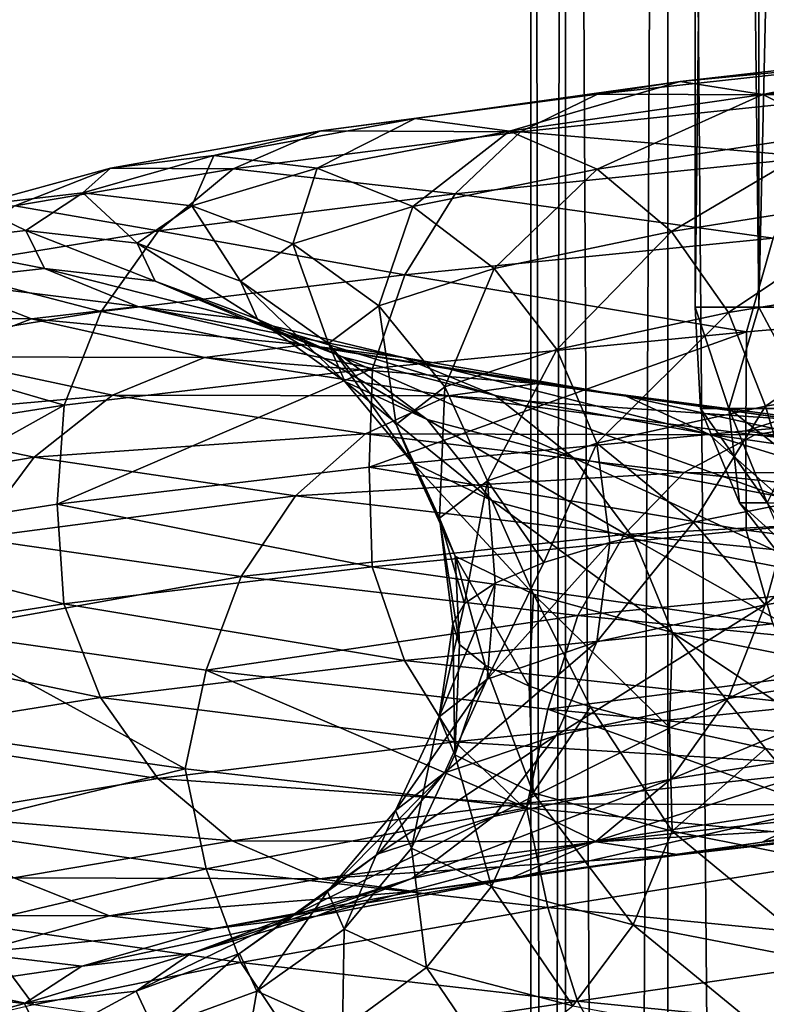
# Model space of a CAD drawing. Header units: metres. Extents: x -109 to 109, y -917 to 389.
# Tile 442 of 656: x -16.27 to -11.49, y -438.96 to -432.66. Entities that reach past the tile are written whole.
import ezdxf

# ---------------------------------------------------------------- set-up
doc = ezdxf.new("R2010")
doc.units = ezdxf.units.M
doc.layers.add('solid_24503124_XXX_01_SW0001', color=7, linetype='CONTINUOUS')

msp = doc.modelspace()

# ---------------------------------------------------------------- linework, layer by layer
at = {"layer": 'solid_24503124_XXX_01_SW0001'}
for points in [[(-11.541907, -399, -403.533966), (-11.541907, -434.5, -403.533966), (-11.948811, -434.5, -401.357208)], [(-11.948811, -399, -401.357208), (-11.948811, -434.5, -401.357208), (-11.948811, -434.5, -399.142792)], [(-11.948811, -399, -401.357208), (-11.541907, -399, -403.533966), (-11.948811, -434.5, -401.357208)], [(-11.948811, -399, -399.142792), (-11.948811, -434.5, -399.142792), (-11.541907, -434.5, -396.966034)], [(-11.948811, -399, -399.142792), (-11.948811, -399, -401.357208), (-11.948811, -434.5, -399.142792)], [(-11.541907, -399, -396.966034), (-11.948811, -399, -399.142792), (-11.541907, -434.5, -396.966034)], [(-10.74196, -399, -405.598846), (-10.74196, -434.5, -405.598846), (-11.541907, -434.5, -403.533966)], [(-11.541907, -399, -403.533966), (-10.74196, -399, -405.598846), (-11.541907, -434.5, -403.533966)], [(-11.541907, -399, -396.966034), (-11.541907, -434.5, -396.966034), (-10.74196, -434.5, -394.901154)], [(-10.74196, -399, -394.901154), (-11.541907, -399, -396.966034), (-10.74196, -434.5, -394.901154)], [(-13, -410), (-13, -535), (-12.778495, -535, 2.389471)], [(-12.778631, -410, -2.388798), (-12.778495, -535, -2.389471), (-13, -535)], [(-12.778631, -410, -2.388798), (-13, -535), (-13, -410)], [(-13, -410), (-12.778495, -535, 2.389471), (-12.778644, -410, 2.388729)], [(-12.778644, -410, 2.388729), (-12.778495, -535, 2.389471), (-12.122266, -535, 4.695816)], [(-12.778644, -410, 2.388729), (-12.122266, -535, 4.695816), (-12.122123, -410, 4.696183)], [(-12.122127, -410, -4.696173), (-12.778495, -535, -2.389471), (-12.778631, -410, -2.388798)], [(-12.122127, -410, -4.696173), (-12.122266, -535, -4.695816), (-12.778495, -535, -2.389471)], [(-12.122123, -410, 4.696183), (-12.122266, -535, 4.695816), (-11.053084, -535, 6.843201)], [(-12.122127, -410, -4.696173), (-11.053084, -535, -6.843201), (-12.122266, -535, -4.695816)], [(-11.052748, -410, -6.843724), (-11.053084, -535, -6.843201), (-12.122127, -410, -4.696173)], [(-12.122123, -410, 4.696183), (-11.053084, -535, 6.843201), (-11.052835, -410, 6.84358)], [(-9.988279, -432.82196, 12.812273), (-12.043837, -433.056213, 10.903422), (-10.427311, -432.901947, 13.375433)], [(-11.514645, -433.137817, 10.424338), (-12.043837, -433.056213, 10.903422), (-9.988279, -432.82196, 12.812273)], [(-9.549406, -432.903534, 12.249316), (-11.514645, -433.137817, 10.424338), (-9.988279, -432.82196, 12.812273)], [(-10.427311, -432.901947, 13.375433), (-12.573221, -433.1362, 11.382679), (-10.834706, -433.143524, 13.898011)], [(-12.043837, -433.056213, 10.903422), (-12.573221, -433.1362, 11.382679), (-10.427311, -432.901947, 13.375433)], [(-11.023983, -433.381012, 9.980137), (-11.514645, -433.137817, 10.424338), (-9.549406, -432.903534, 12.249316)], [(-12.043837, -433.056213, 10.903422), (-13.739464, -433.292053, 8.668309), (-12.573221, -433.1362, 11.382679)], [(-13.135768, -433.373657, 8.287434), (-13.739464, -433.292053, 8.668309), (-12.043837, -433.056213, 10.903422)], [(-11.514645, -433.137817, 10.424338), (-13.135768, -433.373657, 8.287434), (-12.043837, -433.056213, 10.903422)], [(-12.573221, -433.1362, 11.382679), (-14.343378, -433.37204, 9.049322), (-13.064457, -433.377777, 11.8274)], [(-13.739464, -433.292053, 8.668309), (-14.343378, -433.37204, 9.049322), (-12.573221, -433.1362, 11.382679)], [(-12.576027, -433.616852, 7.93429), (-13.135768, -433.373657, 8.287434), (-11.514645, -433.137817, 10.424338)], [(-12.573221, -433.1362, 11.382679), (-13.064457, -433.377777, 11.8274), (-10.834706, -433.143524, 13.898011)], [(-10.834706, -433.143524, 13.898011), (-13.064457, -433.377777, 11.8274), (-11.181294, -433.540009, 14.34259)], [(-11.023983, -433.381012, 9.980137), (-12.576027, -433.616852, 7.93429), (-11.514645, -433.137817, 10.424338)], [(-13.739464, -433.292053, 8.668309), (-15.026801, -433.52948, 6.175794), (-14.343378, -433.37204, 9.049322)], [(-14.366541, -433.611084, 5.904437), (-15.026801, -433.52948, 6.175794), (-13.739464, -433.292053, 8.668309)], [(-13.135768, -433.373657, 8.287434), (-14.366541, -433.611084, 5.904437), (-13.739464, -433.292053, 8.668309)], [(-14.343378, -433.37204, 9.049322), (-15.6873, -433.609467, 6.44725), (-14.903774, -433.613617, 9.40288)], [(-15.026801, -433.52948, 6.175794), (-15.6873, -433.609467, 6.44725), (-14.343378, -433.37204, 9.049322)], [(-14.343378, -433.37204, 9.049322), (-14.903774, -433.613617, 9.40288), (-13.064457, -433.377777, 11.8274)], [(-13.064457, -433.377777, 11.8274), (-14.903774, -433.613617, 9.40288), (-13.482371, -433.774261, 12.205744)], [(-13.754354, -433.854279, 5.652837), (-14.366541, -433.611084, 5.904437), (-13.135768, -433.373657, 8.287434)], [(-12.576027, -433.616852, 7.93429), (-13.754354, -433.854279, 5.652837), (-13.135768, -433.373657, 8.287434)], [(-13.064457, -433.377777, 11.8274), (-13.482371, -433.774261, 12.205744), (-11.181294, -433.540009, 14.34259)], [(-12.100257, -434.01474, 7.634124), (-12.576027, -433.616852, 7.93429), (-11.023983, -433.381012, 9.980137)], [(-10.60693, -433.7789, 9.602573), (-12.100257, -434.01474, 7.634124), (-11.023983, -433.381012, 9.980137)], [(-15.026801, -433.52948, 6.175794), (-15.864223, -433.768494, 3.49835), (-15.6873, -433.609467, 6.44725)], [(-15.167167, -433.850098, 3.344636), (-15.864223, -433.768494, 3.49835), (-15.026801, -433.52948, 6.175794)], [(-14.366541, -433.611084, 5.904437), (-15.167167, -433.850098, 3.344636), (-15.026801, -433.52948, 6.175794)], [(-11.181294, -433.540009, 14.34259), (-13.482371, -433.774261, 12.205744), (-11.448504, -434.05777, 14.685349)], [(-15.6873, -433.609467, 6.44725), (-16.561529, -433.84848, 3.652119), (-16.300203, -433.851044, 6.699144)], [(-15.864223, -433.768494, 3.49835), (-16.561529, -433.84848, 3.652119), (-15.6873, -433.609467, 6.44725)], [(-15.6873, -433.609467, 6.44725), (-16.300203, -433.851044, 6.699144), (-14.903774, -433.613617, 9.40288)], [(-14.903774, -433.613617, 9.40288), (-16.300203, -433.851044, 6.699144), (-15.380527, -434.010101, 9.703666)], [(-14.903774, -433.613617, 9.40288), (-15.380527, -434.010101, 9.703666), (-13.482371, -433.774261, 12.205744)], [(-14.520864, -434.093292, 3.202115), (-15.167167, -433.850098, 3.344636), (-14.366541, -433.611084, 5.904437)], [(-13.754354, -433.854279, 5.652837), (-14.520864, -434.093292, 3.202115), (-14.366541, -433.611084, 5.904437)], [(-13.234007, -434.252167, 5.438982), (-13.754354, -433.854279, 5.652837), (-12.576027, -433.616852, 7.93429)], [(-12.100257, -434.01474, 7.634124), (-13.234007, -434.252167, 5.438982), (-12.576027, -433.616852, 7.93429)], [(-15.864223, -433.768494, 3.49835), (-16.230402, -434.009064, 0.716857), (-16.561529, -433.84848, 3.652119)], [(-15.517257, -434.090668, 0.685359), (-16.230402, -434.009064, 0.716857), (-15.864223, -433.768494, 3.49835)], [(-15.167167, -433.850098, 3.344636), (-15.517257, -434.090668, 0.685359), (-15.864223, -433.768494, 3.49835)], [(-13.482371, -433.774261, 12.205744), (-15.380527, -434.010101, 9.703666), (-13.804573, -434.292023, 12.497436)], [(-13.482371, -433.774261, 12.205744), (-13.804573, -434.292023, 12.497436), (-11.448504, -434.05777, 14.685349)], [(-11.733895, -434.533508, 7.402984), (-12.100257, -434.01474, 7.634124), (-10.60693, -433.7789, 9.602573)], [(-10.285782, -434.297668, 9.311834), (-11.733895, -434.533508, 7.402984), (-10.60693, -433.7789, 9.602573)], [(-16.230402, -434.009064, 0.716857), (-16.943806, -434.08905, 0.748366), (-16.561529, -433.84848, 3.652119)], [(-16.300203, -433.851044, 6.699144), (-16.821625, -434.247528, 6.913441), (-15.380527, -434.010101, 9.703666)], [(-14.856037, -434.333862, 0.656155), (-15.517257, -434.090668, 0.685359), (-15.167167, -433.850098, 3.344636)], [(-14.520864, -434.093292, 3.202115), (-14.856037, -434.333862, 0.656155), (-15.167167, -433.850098, 3.344636)], [(-13.971519, -434.49118, 3.080974), (-14.520864, -434.093292, 3.202115), (-13.754354, -433.854279, 5.652837)], [(-13.234007, -434.252167, 5.438982), (-13.971519, -434.49118, 3.080974), (-13.754354, -433.854279, 5.652837)], [(-16.230402, -434.009064, 0.716857), (-16.111124, -434.251221, -2.085798), (-16.943806, -434.08905, 0.748366)], [(-15.380527, -434.010101, 9.703666), (-16.821625, -434.247528, 6.913441), (-15.74809, -434.527863, 9.935563)], [(-15.403219, -434.332825, -1.994151), (-16.111124, -434.251221, -2.085798), (-16.230402, -434.009064, 0.716857)], [(-15.517257, -434.090668, 0.685359), (-15.403219, -434.332825, -1.994151), (-16.230402, -434.009064, 0.716857)], [(-15.380527, -434.010101, 9.703666), (-15.74809, -434.527863, 9.935563), (-13.804573, -434.292023, 12.497436)], [(-12.833319, -434.770935, 5.274305), (-13.234007, -434.252167, 5.438982), (-12.100257, -434.01474, 7.634124)], [(-11.733895, -434.533508, 7.402984), (-12.833319, -434.770935, 5.274305), (-12.100257, -434.01474, 7.634124)], [(-16.111124, -434.251221, -2.085798), (-16.819284, -434.331207, -2.177479), (-16.943806, -434.08905, 0.748366)], [(-14.746859, -434.576019, -1.909176), (-15.403219, -434.332825, -1.994151), (-15.517257, -434.090668, 0.685359)], [(-14.856037, -434.333862, 0.656155), (-14.746859, -434.576019, -1.909176), (-15.517257, -434.090668, 0.685359)], [(-14.294011, -434.73175, 0.631331), (-14.856037, -434.333862, 0.656155), (-14.520864, -434.093292, 3.202115)], [(-13.971519, -434.49118, 3.080974), (-14.294011, -434.73175, 0.631331), (-14.520864, -434.093292, 3.202115)], [(-11.448504, -434.05777, 14.685349), (-13.804573, -434.292023, 12.497436), (-11.620439, -434.656372, 14.905893)], [(-11.448504, -434.05777, 14.685349), (-11.620439, -434.656372, 14.905893), (-8.882668, -434.423676, 16.683144)], [(-16.821625, -434.247528, 6.913441), (-17.223627, -434.765289, 7.078658), (-15.74809, -434.527863, 9.935563)], [(-16.111124, -434.251221, -2.085798), (-15.512276, -434.494965, -4.82673), (-16.819284, -434.331207, -2.177479)], [(-14.830685, -434.576569, -4.614649), (-15.512276, -434.494965, -4.82673), (-16.111124, -434.251221, -2.085798)], [(-15.403219, -434.332825, -1.994151), (-14.830685, -434.576569, -4.614649), (-16.111124, -434.251221, -2.085798)], [(-13.5485, -435.009949, 2.987691), (-13.971519, -434.49118, 3.080974), (-13.234007, -434.252167, 5.438982)], [(-12.833319, -434.770935, 5.274305), (-13.5485, -435.009949, 2.987691), (-13.234007, -434.252167, 5.438982)], [(-16.819284, -434.331207, -2.177479), (-16.194115, -434.574951, -5.038888), (-17.476414, -434.572784, -2.262553)], [(-15.512276, -434.494965, -4.82673), (-16.194115, -434.574951, -5.038888), (-16.819284, -434.331207, -2.177479)], [(-13.804573, -434.292023, 12.497436), (-15.74809, -434.527863, 9.935563), (-14.011889, -434.890625, 12.685122)], [(-14.198721, -434.819763, -4.41801), (-14.830685, -434.576569, -4.614649), (-15.403219, -434.332825, -1.994151)], [(-14.746859, -434.576019, -1.909176), (-14.198721, -434.819763, -4.41801), (-15.403219, -434.332825, -1.994151)], [(-14.188963, -434.973907, -1.836949), (-14.746859, -434.576019, -1.909176), (-14.856037, -434.333862, 0.656155)], [(-14.294011, -434.73175, 0.631331), (-14.188963, -434.973907, -1.836949), (-14.856037, -434.333862, 0.656155)], [(-13.804573, -434.292023, 12.497436), (-14.011889, -434.890625, 12.685122), (-11.620439, -434.656372, 14.905893)], [(-11.49881, -435.132721, 7.254668), (-11.733895, -434.533508, 7.402984), (-10.285782, -434.297668, 9.311834)], [(-10.079709, -434.896881, 9.125275), (-11.49881, -435.132721, 7.254668), (-10.285782, -434.297668, 9.311834)], [(-8.882668, -434.423676, 16.683144), (-11.624104, -435.289581, 15.02813), (-8.863278, -435.056763, 16.805304)], [(-8.882668, -434.423676, 16.683144), (-11.620439, -434.656372, 14.905893), (-11.624104, -435.289581, 15.02813)], [(-15.74809, -434.527863, 9.935563), (-17.223627, -434.765289, 7.078658), (-15.984594, -435.126465, 10.084776)], [(-15.512276, -434.494965, -4.82673), (-14.450794, -434.740265, -7.423275), (-16.194115, -434.574951, -5.038888)], [(-15.74809, -434.527863, 9.935563), (-15.984594, -435.126465, 10.084776), (-14.011889, -434.890625, 12.685122)], [(-13.815844, -434.821869, -7.097106), (-14.450794, -434.740265, -7.423275), (-15.512276, -434.494965, -4.82673)], [(-14.830685, -434.576569, -4.614649), (-13.815844, -434.821869, -7.097106), (-15.512276, -434.494965, -4.82673)], [(-13.861228, -435.250519, 0.612216), (-14.294011, -434.73175, 0.631331), (-13.971519, -434.49118, 3.080974)], [(-13.5485, -435.009949, 2.987691), (-13.861228, -435.250519, 0.612216), (-13.971519, -434.49118, 3.080974)], [(-12.576206, -435.370148, 5.168636), (-12.833319, -434.770935, 5.274305), (-11.733895, -434.533508, 7.402984)], [(-11.49881, -435.132721, 7.254668), (-12.576206, -435.370148, 5.168636), (-11.733895, -434.533508, 7.402984)], [(-11.948811, -434.5, -401.357208), (-11.733802, -435.147034, -402.319), (-11.914815, -435.147034, -400.25)], [(-11.948811, -434.5, -401.357208), (-11.541907, -434.5, -403.533966), (-11.733802, -435.147034, -402.319)], [(-11.948811, -434.5, -399.142792), (-11.914815, -435.147034, -400.25), (-11.733802, -435.147034, -398.181)], [(-11.948811, -434.5, -399.142792), (-11.948811, -434.5, -401.357208), (-11.914815, -435.147034, -400.25)], [(-11.541907, -434.5, -396.966034), (-11.948811, -434.5, -399.142792), (-11.733802, -435.147034, -398.181)], [(-11.541907, -434.5, -403.533966), (-11.196263, -435.147034, -404.325104), (-11.733802, -435.147034, -402.319)], [(-11.541907, -434.5, -396.966034), (-11.733802, -435.147034, -398.181), (-11.196263, -435.147034, -396.174896)], [(-11.541907, -434.5, -403.533966), (-10.74196, -434.5, -405.598846), (-11.196263, -435.147034, -404.325104)], [(-10.74196, -434.5, -394.901154), (-11.541907, -434.5, -396.966034), (-11.196263, -435.147034, -396.174896)], [(-16.194115, -434.574951, -5.038888), (-16.826818, -434.816528, -5.235757), (-17.476414, -434.572784, -2.262553)], [(-16.194115, -434.574951, -5.038888), (-15.085976, -434.820251, -7.749564), (-16.826818, -434.816528, -5.235757)], [(-14.450794, -434.740265, -7.423275), (-15.085976, -434.820251, -7.749564), (-16.194115, -434.574951, -5.038888)], [(-13.227123, -435.065063, -6.794684), (-13.815844, -434.821869, -7.097106), (-14.830685, -434.576569, -4.614649)], [(-14.198721, -434.819763, -4.41801), (-13.227123, -435.065063, -6.794684), (-14.830685, -434.576569, -4.614649)], [(-13.661562, -435.217651, -4.25087), (-14.198721, -434.819763, -4.41801), (-14.746859, -434.576019, -1.909176)], [(-14.188963, -434.973907, -1.836949), (-13.661562, -435.217651, -4.25087), (-14.746859, -434.576019, -1.909176)], [(-11.620439, -434.656372, 14.905893), (-14.034073, -435.523529, 12.807693), (-11.624104, -435.289581, 15.02813)], [(-11.620439, -434.656372, 14.905893), (-14.011889, -434.890625, 12.685122), (-14.034073, -435.523529, 12.807693)], [(-17.223627, -434.765289, 7.078658), (-17.482292, -435.363892, 7.184965), (-15.984594, -435.126465, 10.084776)], [(-14.450794, -434.740265, -7.423275), (-12.957789, -434.987183, -9.798607), (-15.085976, -434.820251, -7.749564)], [(-12.388439, -435.068756, -9.368068), (-12.957789, -434.987183, -9.798607), (-14.450794, -434.740265, -7.423275)], [(-13.815844, -434.821869, -7.097106), (-12.388439, -435.068756, -9.368068), (-14.450794, -434.740265, -7.423275)], [(-13.759361, -435.492676, -1.781331), (-14.188963, -434.973907, -1.836949), (-14.294011, -434.73175, 0.631331)], [(-13.861228, -435.250519, 0.612216), (-13.759361, -435.492676, -1.781331), (-14.294011, -434.73175, 0.631331)], [(-13.27706, -435.609161, 2.927833), (-13.5485, -435.009949, 2.987691), (-12.833319, -434.770935, 5.274305)], [(-12.576206, -435.370148, 5.168636), (-13.27706, -435.609161, 2.927833), (-12.833319, -434.770935, 5.274305)], [(-16.826818, -434.816528, -5.235757), (-15.675385, -435.061829, -8.05234), (-17.365088, -435.213013, -5.403242)], [(-15.085976, -434.820251, -7.749564), (-15.675385, -435.061829, -8.05234), (-16.826818, -434.816528, -5.235757)], [(-15.085976, -434.820251, -7.749564), (-13.527346, -435.067169, -10.229302), (-15.675385, -435.061829, -8.05234)], [(-12.957789, -434.987183, -9.798607), (-13.527346, -435.067169, -10.229302), (-15.085976, -434.820251, -7.749564)], [(-12.726722, -435.462982, -6.537631), (-13.227123, -435.065063, -6.794684), (-14.198721, -434.819763, -4.41801)], [(-13.661562, -435.217651, -4.25087), (-12.726722, -435.462982, -6.537631), (-14.198721, -434.819763, -4.41801)], [(-11.860544, -435.311951, -8.968876), (-12.388439, -435.068756, -9.368068), (-13.815844, -434.821869, -7.097106)], [(-13.227123, -435.065063, -6.794684), (-11.860544, -435.311951, -8.968876), (-13.815844, -434.821869, -7.097106)], [(-14.011889, -434.890625, 12.685122), (-16.028387, -435.75946, 10.200272), (-14.034073, -435.523529, 12.807693)], [(-14.011889, -434.890625, 12.685122), (-15.984594, -435.126465, 10.084776), (-16.028387, -435.75946, 10.200272)], [(-10.079709, -434.896881, 9.125275), (-11.316275, -435.745941, 7.359936), (-11.49881, -435.132721, 7.254668)], [(-13.247928, -435.73642, -4.122166), (-13.661562, -435.217651, -4.25087), (-14.188963, -434.973907, -1.836949)], [(-13.759361, -435.492676, -1.781331), (-13.247928, -435.73642, -4.122166), (-14.188963, -434.973907, -1.836949)], [(-13.583523, -435.849731, 0.599951), (-13.861228, -435.250519, 0.612216), (-13.5485, -435.009949, 2.987691)], [(-13.27706, -435.609161, 2.927833), (-13.583523, -435.849731, 0.599951), (-13.5485, -435.009949, 2.987691)], [(-12.957789, -434.987183, -9.798607), (-11.079504, -435.235626, -11.882182), (-13.527346, -435.067169, -10.229302)], [(-10.592683, -435.31723, -11.360093), (-11.079504, -435.235626, -11.882182), (-12.957789, -434.987183, -9.798607)], [(-12.388439, -435.068756, -9.368068), (-10.592683, -435.31723, -11.360093), (-12.957789, -434.987183, -9.798607)], [(-15.675385, -435.061829, -8.05234), (-16.176821, -435.458344, -8.309923), (-17.365088, -435.213013, -5.403242)], [(-15.675385, -435.061829, -8.05234), (-14.05586, -435.308746, -10.628962), (-16.176821, -435.458344, -8.309923)], [(-13.527346, -435.067169, -10.229302), (-14.05586, -435.308746, -10.628962), (-15.675385, -435.061829, -8.05234)], [(-13.527346, -435.067169, -10.229302), (-11.566501, -435.315613, -12.404461), (-14.05586, -435.308746, -10.628962)], [(-11.079504, -435.235626, -11.882182), (-11.566501, -435.315613, -12.404461), (-13.527346, -435.067169, -10.229302)], [(-11.411842, -435.709869, -8.62957), (-11.860544, -435.311951, -8.968876), (-13.227123, -435.065063, -6.794684)], [(-12.726722, -435.462982, -6.537631), (-11.411842, -435.709869, -8.62957), (-13.227123, -435.065063, -6.794684)], [(-10.141309, -435.560425, -10.876018), (-10.592683, -435.31723, -11.360093), (-12.388439, -435.068756, -9.368068)], [(-11.860544, -435.311951, -8.968876), (-10.141309, -435.560425, -10.876018), (-12.388439, -435.068756, -9.368068)], [(-8.863278, -435.056763, 16.805304), (-11.624104, -435.289581, 15.02813), (-8.883573, -435.694122, 16.684843)], [(-15.984594, -435.126465, 10.084776), (-17.54414, -435.996643, 7.294047), (-16.028387, -435.75946, 10.200272)], [(-15.984594, -435.126465, 10.084776), (-17.482292, -435.363892, 7.184965), (-17.54414, -435.996643, 7.294047)], [(-11.49881, -435.132721, 7.254668), (-11.958364, -435.874908, 6.263855), (-12.576206, -435.370148, 5.168636)], [(-11.49881, -435.132721, 7.254668), (-11.316275, -435.745941, 7.359936), (-11.958364, -435.874908, 6.263855)], [(-11.914815, -435.147034, -400.25), (-11.664736, -435.75058, -400.25), (-11.487523, -435.75058, -398.224426)], [(-11.914815, -435.147034, -400.25), (-11.733802, -435.147034, -402.319), (-11.664736, -435.75058, -400.25)], [(-11.733802, -435.147034, -398.181), (-11.914815, -435.147034, -400.25), (-11.487523, -435.75058, -398.224426)], [(-11.733802, -435.147034, -402.319), (-11.487523, -435.75058, -402.275574), (-11.664736, -435.75058, -400.25)], [(-11.733802, -435.147034, -402.319), (-11.196263, -435.147034, -404.325104), (-11.487523, -435.75058, -402.275574)], [(-11.733802, -435.147034, -398.181), (-11.487523, -435.75058, -398.224426), (-10.961267, -435.75058, -396.260437)], [(-11.196263, -435.147034, -396.174896), (-11.733802, -435.147034, -398.181), (-10.961267, -435.75058, -396.260437)], [(-17.365088, -435.213013, -5.403242), (-16.176821, -435.458344, -8.309923), (-17.780077, -435.730774, -5.532368)], [(-12.341393, -435.98175, -6.33969), (-12.726722, -435.462982, -6.537631), (-13.661562, -435.217651, -4.25087)], [(-13.247928, -435.73642, -4.122166), (-12.341393, -435.98175, -6.33969), (-13.661562, -435.217651, -4.25087)], [(-11.624104, -435.289581, 15.02813), (-14.034073, -435.523529, 12.807693), (-11.621622, -435.926819, 14.907412)], [(-13.483696, -436.091888, -1.745643), (-13.759361, -435.492676, -1.781331), (-13.861228, -435.250519, 0.612216)], [(-13.583523, -435.849731, 0.599951), (-13.483696, -436.091888, -1.745643), (-13.861228, -435.250519, 0.612216)], [(-11.624104, -435.289581, 15.02813), (-11.621622, -435.926819, 14.907412), (-8.883573, -435.694122, 16.684843)], [(-11.079504, -435.235626, -11.882182), (-8.869542, -435.485687, -13.61039), (-11.566501, -435.315613, -12.404461)], [(-14.05586, -435.308746, -10.628962), (-14.505488, -435.705231, -10.968968), (-16.176821, -435.458344, -8.309923)], [(-14.05586, -435.308746, -10.628962), (-12.018404, -435.55719, -12.889103), (-14.505488, -435.705231, -10.968968)], [(-11.566501, -435.315613, -12.404461), (-12.018404, -435.55719, -12.889103), (-14.05586, -435.308746, -10.628962)], [(-11.566501, -435.315613, -12.404461), (-9.2594, -435.565674, -14.208631), (-12.018404, -435.55719, -12.889103)], [(-9.757648, -435.958344, -10.464561), (-10.141309, -435.560425, -10.876018), (-11.860544, -435.311951, -8.968876)], [(-11.411842, -435.709869, -8.62957), (-9.757648, -435.958344, -10.464561), (-11.860544, -435.311951, -8.968876)], [(-8.869542, -435.485687, -13.61039), (-9.2594, -435.565674, -14.208631), (-11.566501, -435.315613, -12.404461)], [(-12.576206, -435.370148, 5.168636), (-12.917011, -436.133514, 3.922718), (-13.27706, -435.609161, 2.927833)], [(-12.576206, -435.370148, 5.168636), (-12.493029, -436.003967, 5.116073), (-12.917011, -436.133514, 3.922718)], [(-12.576206, -435.370148, 5.168636), (-11.958364, -435.874908, 6.263855), (-12.493029, -436.003967, 5.116073)], [(-16.176821, -435.458344, -8.309923), (-16.563412, -435.976105, -8.508513), (-17.780077, -435.730774, -5.532368)], [(-16.176821, -435.458344, -8.309923), (-14.505488, -435.705231, -10.968968), (-16.563412, -435.976105, -8.508513)], [(-11.066323, -436.228638, -8.368291), (-11.411842, -435.709869, -8.62957), (-12.726722, -435.462982, -6.537631)], [(-12.341393, -435.98175, -6.33969), (-11.066323, -436.228638, -8.368291), (-12.726722, -435.462982, -6.537631)], [(-14.034073, -435.523529, 12.807693), (-16.028387, -435.75946, 10.200272), (-14.013316, -436.161072, 12.686414)], [(-14.034073, -435.523529, 12.807693), (-14.013316, -436.161072, 12.686414), (-11.621622, -435.926819, 14.907412)], [(-12.98251, -436.335632, -4.039579), (-13.247928, -435.73642, -4.122166), (-13.759361, -435.492676, -1.781331)], [(-13.483696, -436.091888, -1.745643), (-12.98251, -436.335632, -4.039579), (-13.759361, -435.492676, -1.781331)], [(-12.018404, -435.55719, -12.889103), (-12.402857, -435.953705, -13.301409), (-14.505488, -435.705231, -10.968968)], [(-12.018404, -435.55719, -12.889103), (-9.621165, -435.807251, -14.763762), (-12.402857, -435.953705, -13.301409)], [(-9.2594, -435.565674, -14.208631), (-9.621165, -435.807251, -14.763762), (-12.018404, -435.55719, -12.889103)], [(-13.27706, -435.609161, 2.927833), (-13.422812, -436.394714, 1.436476), (-13.583523, -435.849731, 0.599951)], [(-13.27706, -435.609161, 2.927833), (-13.227913, -436.263794, 2.692378), (-13.422812, -436.394714, 1.436476)], [(-13.27706, -435.609161, 2.927833), (-12.917011, -436.133514, 3.922718), (-13.227913, -436.263794, 2.692378)], [(-11.500438, -436.403168, 7.255694), (-11.316275, -435.745941, 7.359936), (-10.573258, -435.617188, 8.392868)], [(-10.081136, -436.167328, 9.126566), (-11.500438, -436.403168, 7.255694), (-10.573258, -435.617188, 8.392868)], [(-14.505488, -435.705231, -10.968968), (-14.852139, -436.222992, -11.231104), (-16.563412, -435.976105, -8.508513)], [(-14.505488, -435.705231, -10.968968), (-12.402857, -435.953705, -13.301409), (-14.852139, -436.222992, -11.231104)], [(-8.883573, -435.694122, 16.684843), (-11.621622, -435.926819, 14.907412), (-8.752935, -436.293335, 16.439484)], [(-16.028387, -435.75946, 10.200272), (-17.54414, -435.996643, 7.294047), (-15.986222, -436.396912, 10.085802)], [(-16.028387, -435.75946, 10.200272), (-15.986222, -436.396912, 10.085802), (-14.013316, -436.161072, 12.686414)], [(-12.094136, -436.580933, -6.212676), (-12.341393, -435.98175, -6.33969), (-13.247928, -435.73642, -4.122166)], [(-12.98251, -436.335632, -4.039579), (-12.094136, -436.580933, -6.212676), (-13.247928, -435.73642, -4.122166)], [(-11.500438, -436.403168, 7.255694), (-11.958364, -435.874908, 6.263855), (-11.316275, -435.745941, 7.359936)], [(-11.664736, -435.75058, -400.25), (-11.266841, -436.268707, -400.25), (-11.095673, -436.268707, -398.293549)], [(-11.664736, -435.75058, -400.25), (-11.487523, -435.75058, -402.275574), (-11.266841, -436.268707, -400.25)], [(-11.487523, -435.75058, -398.224426), (-11.664736, -435.75058, -400.25), (-11.095673, -436.268707, -398.293549)], [(-13.583523, -435.849731, 0.599951), (-13.422812, -436.394714, 1.436476), (-13.498919, -436.525909, 0.16983)], [(-13.583523, -435.849731, 0.599951), (-13.498919, -436.525909, 0.16983), (-13.454948, -436.657501, -1.097401)], [(-13.583523, -435.849731, 0.599951), (-13.454948, -436.657501, -1.097401), (-13.483696, -436.091888, -1.745643)], [(-9.621165, -435.807251, -14.763762), (-9.928934, -436.203735, -15.236035), (-12.402857, -435.953705, -13.301409)], [(-12.577987, -436.640594, 5.169368), (-12.493029, -436.003967, 5.116073), (-11.958364, -435.874908, 6.263855)], [(-11.500438, -436.403168, 7.255694), (-12.577987, -436.640594, 5.169368), (-11.958364, -435.874908, 6.263855)], [(-16.563412, -435.976105, -8.508513), (-14.852139, -436.222992, -11.231104), (-16.812162, -436.574677, -8.636294)], [(-12.402857, -435.953705, -13.301409), (-12.69926, -436.471466, -13.619286), (-14.852139, -436.222992, -11.231104)], [(-11.621622, -435.926819, 14.907412), (-14.013316, -436.161072, 12.686414), (-11.45072, -436.526001, 14.68819)], [(-12.402857, -435.953705, -13.301409), (-9.928934, -436.203735, -15.236035), (-12.69926, -436.471466, -13.619286)], [(-10.844613, -436.82782, -8.200635), (-11.066323, -436.228638, -8.368291), (-12.341393, -435.98175, -6.33969)], [(-12.094136, -436.580933, -6.212676), (-10.844613, -436.82782, -8.200635), (-12.341393, -435.98175, -6.33969)], [(-11.621622, -435.926819, 14.907412), (-11.45072, -436.526001, 14.68819), (-8.752935, -436.293335, 16.439484)], [(-17.54414, -435.996643, 7.294047), (-17.484072, -436.634338, 7.185697), (-15.986222, -436.396912, 10.085802)], [(-13.278939, -436.879608, 2.928248), (-12.917011, -436.133514, 3.922718), (-12.493029, -436.003967, 5.116073)], [(-12.577987, -436.640594, 5.169368), (-13.278939, -436.879608, 2.928248), (-12.493029, -436.003967, 5.116073)], [(-13.483696, -436.091888, -1.745643), (-13.454948, -436.657501, -1.097401), (-13.291499, -436.789917, -2.358626)], [(-13.483696, -436.091888, -1.745643), (-13.291499, -436.789917, -2.358626), (-13.010868, -436.92276, -3.598609)], [(-13.483696, -436.091888, -1.745643), (-13.010868, -436.92276, -3.598609), (-12.98251, -436.335632, -4.039579)], [(-14.013316, -436.161072, 12.686414), (-15.986222, -436.396912, 10.085802), (-13.807243, -436.760284, 12.499854)], [(-14.013316, -436.161072, 12.686414), (-13.807243, -436.760284, 12.499854), (-11.45072, -436.526001, 14.68819)], [(-13.278939, -436.879608, 2.928248), (-13.227913, -436.263794, 2.692378), (-12.917011, -436.133514, 3.922718)], [(-11.736942, -437.00177, 7.404907), (-11.500438, -436.403168, 7.255694), (-10.081136, -436.167328, 9.126566)], [(-10.288453, -436.76593, 9.314253), (-11.736942, -437.00177, 7.404907), (-10.081136, -436.167328, 9.126566)], [(-14.852139, -436.222992, -11.231104), (-15.075189, -436.821594, -11.399773), (-16.812162, -436.574677, -8.636294)], [(-14.852139, -436.222992, -11.231104), (-12.69926, -436.471466, -13.619286), (-15.075189, -436.821594, -11.399773)], [(-9.928934, -436.203735, -15.236035), (-10.166215, -436.721497, -15.600145), (-12.69926, -436.471466, -13.619286)], [(-13.585445, -437.120178, 0.600036), (-13.422812, -436.394714, 1.436476), (-13.227913, -436.263794, 2.692378)], [(-13.278939, -436.879608, 2.928248), (-13.585445, -437.120178, 0.600036), (-13.227913, -436.263794, 2.692378)], [(-12.98251, -436.335632, -4.039579), (-13.010868, -436.92276, -3.598609), (-12.616892, -437.055573, -4.802323)], [(-12.98251, -436.335632, -4.039579), (-12.616892, -437.055573, -4.802323), (-12.111699, -437.188721, -5.962355)], [(-12.98251, -436.335632, -4.039579), (-12.111699, -437.188721, -5.962355), (-12.094136, -436.580933, -6.212676)], [(-15.986222, -436.396912, 10.085802), (-17.484072, -436.634338, 7.185697), (-15.751137, -436.996124, 9.937486)], [(-15.986222, -436.396912, 10.085802), (-15.751137, -436.996124, 9.937486), (-13.807243, -436.760284, 12.499854)], [(-13.585445, -437.120178, 0.600036), (-13.498919, -436.525909, 0.16983), (-13.422812, -436.394714, 1.436476)], [(-12.836651, -437.239197, 5.275675), (-12.577987, -436.640594, 5.169368), (-11.500438, -436.403168, 7.255694)], [(-11.736942, -437.00177, 7.404907), (-12.836651, -437.239197, 5.275675), (-11.500438, -436.403168, 7.255694)], [(-12.69926, -436.471466, -13.619286), (-12.889977, -437.070038, -13.82382), (-15.075189, -436.821594, -11.399773)], [(-12.69926, -436.471466, -13.619286), (-10.166215, -436.721497, -15.600145), (-12.889977, -437.070038, -13.82382)], [(-11.45072, -436.526001, 14.68819), (-13.807243, -436.760284, 12.499854), (-11.184383, -437.044769, 14.346552)], [(-13.585445, -437.120178, 0.600036), (-13.485604, -437.362335, -1.74589), (-13.498919, -436.525909, 0.16983)], [(-13.485604, -437.362335, -1.74589), (-13.454948, -436.657501, -1.097401), (-13.498919, -436.525909, 0.16983)], [(-16.812162, -436.574677, -8.636294), (-15.210219, -437.452881, -11.384614), (-16.943409, -437.205902, -8.596659)], [(-16.812162, -436.574677, -8.636294), (-15.075189, -436.821594, -11.399773), (-15.210219, -437.452881, -11.384614)], [(-12.094136, -436.580933, -6.212676), (-12.111699, -437.188721, -5.962355), (-11.498584, -437.322571, -7.071832)], [(-12.094136, -436.580933, -6.212676), (-11.498584, -437.322571, -7.071832), (-10.782475, -437.457275, -8.122102)], [(-12.094136, -436.580933, -6.212676), (-10.782475, -437.457275, -8.122102), (-10.844613, -436.82782, -8.200635)], [(-17.484072, -436.634338, 7.185697), (-17.226961, -437.233551, 7.080028), (-15.751137, -436.996124, 9.937486)], [(-13.552018, -437.47821, 2.988467), (-13.278939, -436.879608, 2.928248), (-12.577987, -436.640594, 5.169368)], [(-12.836651, -437.239197, 5.275675), (-13.552018, -437.47821, 2.988467), (-12.577987, -436.640594, 5.169368)], [(-13.485604, -437.362335, -1.74589), (-13.291499, -436.789917, -2.358626), (-13.454948, -436.657501, -1.097401)], [(-10.166215, -436.721497, -15.600145), (-10.318892, -437.320099, -15.834428), (-12.889977, -437.070038, -13.82382)], [(-13.807243, -436.760284, 12.499854), (-15.751137, -436.996124, 9.937486), (-13.486095, -437.279053, 12.209115)], [(-13.807243, -436.760284, 12.499854), (-13.486095, -437.279053, 12.209115), (-11.184383, -437.044769, 14.346552)], [(-13.485604, -437.362335, -1.74589), (-12.984347, -437.606079, -4.040151), (-13.291499, -436.789917, -2.358626)], [(-12.984347, -437.606079, -4.040151), (-13.010868, -436.92276, -3.598609), (-13.291499, -436.789917, -2.358626)], [(-12.104506, -437.519531, 7.636805), (-11.736942, -437.00177, 7.404907), (-10.288453, -436.76593, 9.314253)], [(-10.610654, -437.283691, 9.605945), (-12.104506, -437.519531, 7.636805), (-10.288453, -436.76593, 9.314253)], [(-15.075189, -436.821594, -11.399773), (-13.027229, -437.701141, -13.830677), (-15.210219, -437.452881, -11.384614)], [(-15.075189, -436.821594, -11.399773), (-12.889977, -437.070038, -13.82382), (-13.027229, -437.701141, -13.830677)], [(-13.864828, -437.718781, 0.612375), (-13.585445, -437.120178, 0.600036), (-13.278939, -436.879608, 2.928248)], [(-13.552018, -437.47821, 2.988467), (-13.864828, -437.718781, 0.612375), (-13.278939, -436.879608, 2.928248)], [(-12.984347, -437.606079, -4.040151), (-12.616892, -437.055573, -4.802323), (-13.010868, -436.92276, -3.598609)], [(-15.751137, -436.996124, 9.937486), (-17.226961, -437.233551, 7.080028), (-15.384775, -437.514893, 9.706346)], [(-15.751137, -436.996124, 9.937486), (-15.384775, -437.514893, 9.706346), (-13.486095, -437.279053, 12.209115)], [(-11.184383, -437.044769, 14.346552), (-13.486095, -437.279053, 12.209115), (-10.83851, -437.442688, 13.902889)], [(-13.238653, -437.756958, 5.440892), (-12.836651, -437.239197, 5.275675), (-11.736942, -437.00177, 7.404907)], [(-12.104506, -437.519531, 7.636805), (-13.238653, -437.756958, 5.440892), (-11.736942, -437.00177, 7.404907)], [(-12.889977, -437.070038, -13.82382), (-10.452028, -437.951233, -15.865332), (-13.027229, -437.701141, -13.830677)], [(-12.984347, -437.606079, -4.040151), (-12.095848, -437.851379, -6.213555), (-12.616892, -437.055573, -4.802323)], [(-12.889977, -437.070038, -13.82382), (-10.318892, -437.320099, -15.834428), (-10.452028, -437.951233, -15.865332)], [(-12.095848, -437.851379, -6.213555), (-12.111699, -437.188721, -5.962355), (-12.616892, -437.055573, -4.802323)], [(-13.864828, -437.718781, 0.612375), (-13.762934, -437.960938, -1.781794), (-13.585445, -437.120178, 0.600036)], [(-13.762934, -437.960938, -1.781794), (-13.485604, -437.362335, -1.74589), (-13.585445, -437.120178, 0.600036)], [(-17.226961, -437.233551, 7.080028), (-16.826271, -437.752319, 6.91535), (-15.384775, -437.514893, 9.706346)], [(-16.943409, -437.205902, -8.596659), (-15.210219, -437.452881, -11.384614), (-16.813873, -437.845123, -8.637174)], [(-13.976423, -437.995972, 3.082056), (-13.552018, -437.47821, 2.988467), (-12.836651, -437.239197, 5.275675)], [(-13.238653, -437.756958, 5.440892), (-13.976423, -437.995972, 3.082056), (-12.836651, -437.239197, 5.275675)], [(-12.095848, -437.851379, -6.213555), (-11.498584, -437.322571, -7.071832), (-12.111699, -437.188721, -5.962355)], [(-13.486095, -437.279053, 12.209115), (-15.384775, -437.514893, 9.706346), (-13.069042, -437.676941, 11.831552)], [(-13.486095, -437.279053, 12.209115), (-13.069042, -437.676941, 11.831552), (-10.83851, -437.442688, 13.902889)], [(-12.581258, -437.916016, 7.937591), (-12.104506, -437.519531, 7.636805), (-10.610654, -437.283691, 9.605945)], [(-11.028569, -437.680176, 9.984288), (-12.581258, -437.916016, 7.937591), (-10.610654, -437.283691, 9.605945)], [(-13.762934, -437.960938, -1.781794), (-13.251369, -438.204681, -4.123236), (-13.485604, -437.362335, -1.74589)], [(-13.251369, -438.204681, -4.123236), (-12.984347, -437.606079, -4.040151), (-13.485604, -437.362335, -1.74589)], [(-12.095848, -437.851379, -6.213555), (-10.846148, -438.098267, -8.201796), (-11.498584, -437.322571, -7.071832)], [(-10.846148, -438.098267, -8.201796), (-10.782475, -437.457275, -8.122102), (-11.498584, -437.322571, -7.071832)], [(-15.210219, -437.452881, -11.384614), (-15.076724, -438.092041, -11.400933), (-16.813873, -437.845123, -8.637174)], [(-15.210219, -437.452881, -11.384614), (-13.027229, -437.701141, -13.830677), (-15.076724, -438.092041, -11.400933)], [(-14.299029, -438.236542, 0.631553), (-13.864828, -437.718781, 0.612375), (-13.552018, -437.47821, 2.988467)], [(-13.976423, -437.995972, 3.082056), (-14.299029, -438.236542, 0.631553), (-13.552018, -437.47821, 2.988467)], [(-10.83851, -437.442688, 13.902889), (-13.069042, -437.676941, 11.831552), (-10.431591, -437.685883, 13.380921)], [(-11.519805, -437.921753, 10.429009), (-11.028569, -437.680176, 9.984288), (-9.14629, -437.445923, 11.732227)], [(-9.553685, -437.6875, 12.254806), (-11.519805, -437.921753, 10.429009), (-9.14629, -437.445923, 11.732227)], [(-15.384775, -437.514893, 9.706346), (-16.826271, -437.752319, 6.91535), (-14.909005, -437.912781, 9.406179)], [(-15.384775, -437.514893, 9.706346), (-14.909005, -437.912781, 9.406179), (-13.069042, -437.676941, 11.831552)], [(-13.760076, -438.153442, 5.655189), (-13.238653, -437.756958, 5.440892), (-12.104506, -437.519531, 7.636805)], [(-12.581258, -437.916016, 7.937591), (-13.760076, -438.153442, 5.655189), (-12.104506, -437.519531, 7.636805)], [(-13.251369, -438.204681, -4.123236), (-12.344597, -438.449982, -6.341336), (-12.984347, -437.606079, -4.040151)], [(-12.344597, -438.449982, -6.341336), (-12.095848, -437.851379, -6.213555), (-12.984347, -437.606079, -4.040151)], [(-13.069042, -437.676941, 11.831552), (-14.909005, -437.912781, 9.406179), (-12.578381, -437.920135, 11.38735)], [(-13.141654, -438.157593, 8.291147), (-12.581258, -437.916016, 7.937591), (-11.028569, -437.680176, 9.984288)], [(-11.519805, -437.921753, 10.429009), (-13.141654, -438.157593, 8.291147), (-11.028569, -437.680176, 9.984288)], [(-13.069042, -437.676941, 11.831552), (-12.578381, -437.920135, 11.38735), (-10.431591, -437.685883, 13.380921)], [(-13.027229, -437.701141, -13.830677), (-12.89129, -438.340515, -13.825228), (-15.076724, -438.092041, -11.400933)], [(-14.299029, -438.236542, 0.631553), (-14.193944, -438.478699, -1.837594), (-13.864828, -437.718781, 0.612375)], [(-14.193944, -438.478699, -1.837594), (-13.762934, -437.960938, -1.781794), (-13.864828, -437.718781, 0.612375)], [(-13.027229, -437.701141, -13.830677), (-10.452028, -437.951233, -15.865332), (-12.89129, -438.340515, -13.825228)], [(-10.431591, -437.685883, 13.380921), (-12.578381, -437.920135, 11.38735), (-9.992718, -437.767487, 12.817966)], [(-12.049189, -438.00174, 10.908267), (-11.519805, -437.921753, 10.429009), (-9.553685, -437.6875, 12.254806)], [(-9.992718, -437.767487, 12.817966), (-12.049189, -438.00174, 10.908267), (-9.553685, -437.6875, 12.254806)], [(-16.826271, -437.752319, 6.91535), (-16.305923, -438.150208, 6.701495), (-14.909005, -437.912781, 9.406179)], [(-14.526904, -438.392456, 3.203447), (-13.976423, -437.995972, 3.082056), (-13.238653, -437.756958, 5.440892)], [(-13.760076, -438.153442, 5.655189), (-14.526904, -438.392456, 3.203447), (-13.238653, -437.756958, 5.440892)], [(-12.578381, -437.920135, 11.38735), (-12.049189, -438.00174, 10.908267), (-9.992718, -437.767487, 12.817966)], [(-16.813873, -437.845123, -8.637174), (-15.076724, -438.092041, -11.400933), (-16.566618, -438.444336, -8.510159)], [(-12.344597, -438.449982, -6.341336), (-11.069198, -438.696869, -8.370464), (-12.095848, -437.851379, -6.213555)], [(-11.069198, -438.696869, -8.370464), (-10.846148, -438.098267, -8.201796), (-12.095848, -437.851379, -6.213555)], [(-14.909005, -437.912781, 9.406179), (-16.305923, -438.150208, 6.701495), (-14.349264, -438.155975, 9.053037)], [(-14.909005, -437.912781, 9.406179), (-14.349264, -438.155975, 9.053037), (-12.578381, -437.920135, 11.38735)], [(-14.372979, -438.39502, 5.907083), (-13.760076, -438.153442, 5.655189), (-12.581258, -437.916016, 7.937591)], [(-13.141654, -438.157593, 8.291147), (-14.372979, -438.39502, 5.907083), (-12.581258, -437.916016, 7.937591)], [(-12.578381, -437.920135, 11.38735), (-14.349264, -438.155975, 9.053037), (-12.049189, -438.00174, 10.908267)], [(-13.745568, -438.237579, 8.672161), (-13.141654, -438.157593, 8.291147), (-11.519805, -437.921753, 10.429009)], [(-12.049189, -438.00174, 10.908267), (-13.745568, -438.237579, 8.672161), (-11.519805, -437.921753, 10.429009)], [(-14.862216, -438.633026, 0.656427), (-14.299029, -438.236542, 0.631553), (-13.976423, -437.995972, 3.082056)], [(-14.526904, -438.392456, 3.203447), (-14.862216, -438.633026, 0.656427), (-13.976423, -437.995972, 3.082056)], [(-14.193944, -438.478699, -1.837594), (-13.666358, -438.722443, -4.252362), (-13.762934, -437.960938, -1.781794)], [(-13.666358, -438.722443, -4.252362), (-13.251369, -438.204681, -4.123236), (-13.762934, -437.960938, -1.781794)], [(-10.452028, -437.951233, -15.865332), (-10.319942, -438.590546, -15.83604), (-12.89129, -438.340515, -13.825228)], [(-14.349264, -438.155975, 9.053037), (-13.745568, -438.237579, 8.672161), (-12.049189, -438.00174, 10.908267)], [(-15.076724, -438.092041, -11.400933), (-14.855014, -438.691223, -11.233277), (-16.566618, -438.444336, -8.510159)], [(-15.076724, -438.092041, -11.400933), (-12.89129, -438.340515, -13.825228), (-14.855014, -438.691223, -11.233277)], [(-16.305923, -438.150208, 6.701495), (-17.214628, -438.389221, 3.796139), (-15.693738, -438.393402, 6.449895)], [(-16.305923, -438.150208, 6.701495), (-15.693738, -438.393402, 6.449895), (-14.349264, -438.155975, 9.053037)], [(-14.349264, -438.155975, 9.053037), (-15.693738, -438.393402, 6.449895), (-13.745568, -438.237579, 8.672161)], [(-15.173964, -438.634033, 3.346135), (-14.526904, -438.392456, 3.203447), (-13.760076, -438.153442, 5.655189)], [(-14.372979, -438.39502, 5.907083), (-15.173964, -438.634033, 3.346135), (-13.760076, -438.153442, 5.655189)], [(-15.033478, -438.475006, 6.178538), (-14.372979, -438.39502, 5.907083), (-13.141654, -438.157593, 8.291147)], [(-13.745568, -438.237579, 8.672161), (-15.033478, -438.475006, 6.178538), (-13.141654, -438.157593, 8.291147)], [(-15.693738, -438.393402, 6.449895), (-15.033478, -438.475006, 6.178538), (-13.745568, -438.237579, 8.672161)], [(-14.862216, -438.633026, 0.656427), (-14.752993, -438.875183, -1.90997), (-14.299029, -438.236542, 0.631553)], [(-14.752993, -438.875183, -1.90997), (-14.193944, -438.478699, -1.837594), (-14.299029, -438.236542, 0.631553)], [(-13.666358, -438.722443, -4.252362), (-12.73119, -438.967743, -6.539926), (-13.251369, -438.204681, -4.123236)], [(-12.73119, -438.967743, -6.539926), (-12.344597, -438.449982, -6.341336), (-13.251369, -438.204681, -4.123236)], [(-12.89129, -438.340515, -13.825228), (-12.701717, -438.939697, -13.621921), (-14.855014, -438.691223, -11.233277)], [(-12.89129, -438.340515, -13.825228), (-10.319942, -438.590546, -15.83604), (-12.701717, -438.939697, -13.621921)], [(-17.214628, -438.389221, 3.796139), (-16.568327, -438.632416, 3.653617), (-15.693738, -438.393402, 6.449895)], [(-15.693738, -438.393402, 6.449895), (-16.568327, -438.632416, 3.653617), (-15.033478, -438.475006, 6.178538)], [(-15.871271, -438.71402, 3.499904), (-15.173964, -438.634033, 3.346135), (-14.372979, -438.39502, 5.907083)], [(-15.033478, -438.475006, 6.178538), (-15.871271, -438.71402, 3.499904), (-14.372979, -438.39502, 5.907083)], [(-15.524211, -438.874603, 0.685666), (-14.862216, -438.633026, 0.656427), (-14.526904, -438.392456, 3.203447)], [(-15.173964, -438.634033, 3.346135), (-15.524211, -438.874603, 0.685666), (-14.526904, -438.392456, 3.203447)], [(-16.566618, -438.444336, -8.510159), (-16.181288, -438.963104, -8.312219), (-17.369883, -438.717804, -5.404735)], [(-16.568327, -438.632416, 3.653617), (-15.871271, -438.71402, 3.499904), (-15.033478, -438.475006, 6.178538)], [(-16.566618, -438.444336, -8.510159), (-14.855014, -438.691223, -11.233277), (-16.181288, -438.963104, -8.312219)], [(-14.752993, -438.875183, -1.90997), (-14.204626, -439.118927, -4.419847), (-14.193944, -438.478699, -1.837594)], [(-14.204626, -439.118927, -4.419847), (-13.666358, -438.722443, -4.252362), (-14.193944, -438.478699, -1.837594)], [(-12.73119, -438.967743, -6.539926), (-11.415849, -439.21463, -8.6326), (-12.344597, -438.449982, -6.341336)], [(-11.415849, -439.21463, -8.6326), (-11.069198, -438.696869, -8.370464), (-12.344597, -438.449982, -6.341336)], [(-10.319942, -438.590546, -15.83604), (-10.168182, -439.189758, -15.603164), (-12.701717, -438.939697, -13.621921)], [(-16.568327, -438.632416, 3.653617), (-16.950758, -438.872986, 0.748673), (-15.871271, -438.71402, 3.499904)], [(-16.237614, -438.95459, 0.717175), (-15.524211, -438.874603, 0.685666), (-15.173964, -438.634033, 3.346135)], [(-15.871271, -438.71402, 3.499904), (-16.237614, -438.95459, 0.717175), (-15.173964, -438.634033, 3.346135)], [(-14.855014, -438.691223, -11.233277), (-14.509495, -439.209991, -10.971998), (-16.181288, -438.963104, -8.312219)], [(-15.524211, -438.874603, 0.685666), (-15.410122, -439.11676, -1.995044), (-14.862216, -438.633026, 0.656427)], [(-15.410122, -439.11676, -1.995044), (-14.752993, -438.875183, -1.90997), (-14.862216, -438.633026, 0.656427)], [(-14.855014, -438.691223, -11.233277), (-12.701717, -438.939697, -13.621921), (-14.509495, -439.209991, -10.971998)], [(-17.369883, -438.717804, -5.404735), (-16.181288, -438.963104, -8.312219), (-16.832724, -439.115692, -5.237595)], [(-16.950758, -438.872986, 0.748673), (-16.237614, -438.95459, 0.717175), (-15.871271, -438.71402, 3.499904)], [(-14.204626, -439.118927, -4.419847), (-13.232625, -439.364227, -6.79751), (-13.666358, -438.722443, -4.252362)], [(-13.232625, -439.364227, -6.79751), (-12.73119, -438.967743, -6.539926), (-13.666358, -438.722443, -4.252362)], [(-16.950758, -438.872986, 0.748673), (-16.826185, -439.115143, -2.178373), (-16.237614, -438.95459, 0.717175)], [(-16.237614, -438.95459, 0.717175), (-16.118282, -439.196747, -2.086725), (-15.524211, -438.874603, 0.685666)], [(-16.118282, -439.196747, -2.086725), (-15.410122, -439.11676, -1.995044), (-15.524211, -438.874603, 0.685666)], [(-15.410122, -439.11676, -1.995044), (-14.837331, -439.360504, -4.616717), (-14.752993, -438.875183, -1.90997)], [(-14.837331, -439.360504, -4.616717), (-14.204626, -439.118927, -4.419847), (-14.752993, -438.875183, -1.90997)], [(-12.701717, -438.939697, -13.621921), (-12.406282, -439.458466, -13.305083), (-14.509495, -439.209991, -10.971998)], [(-12.701717, -438.939697, -13.621921), (-10.168182, -439.189758, -15.603164), (-12.406282, -439.458466, -13.305083)], [(-16.826185, -439.115143, -2.178373), (-16.118282, -439.196747, -2.086725), (-16.237614, -438.95459, 0.717175)]]:
    msp.add_3dface(points, dxfattribs=at)

doc.saveas('drawing.dxf')
